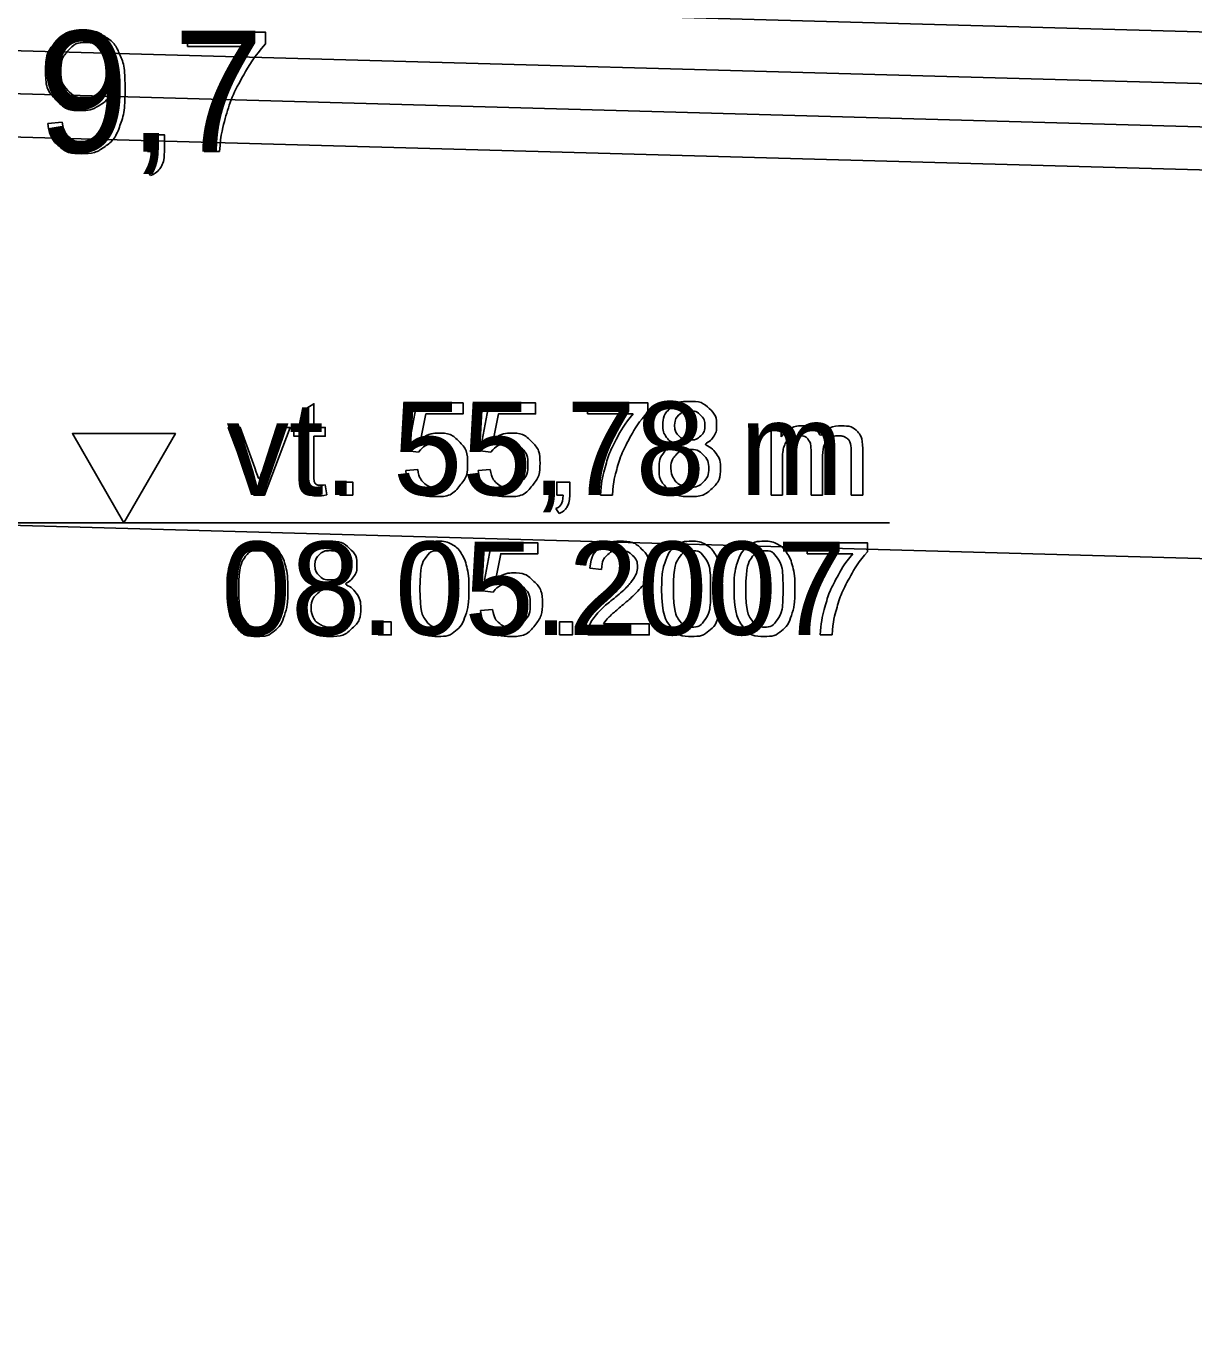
# Model space of a CAD drawing. Extents: x 532503 to 539665, y 6557663 to 6561526.
# Drawn here: x 537932.2 to 537986.3, y 6560240.2 to 6560300.5 of the extents above; entities that cross this region are included whole.
import ezdxf

# ---------------------------------------------------------------- set-up
doc = ezdxf.new("R2010")
doc.units = 0
for name, color, linetype in [('illumineerimisjooned', 7, 'Continuous'), ('PIIR', 7, 'Continuous'), ('Plokid', 7, 'Continuous'), ('Proovid', 7, 'Continuous'), ('Veetase', 7, 'Continuous'), ('VORMISTUS', 7, 'Continuous')]:
    doc.layers.add(name, color=color, linetype=linetype)

msp = doc.modelspace()

# ---------------------------------------------------------------- linework, layer by layer
at = {"layer": 'illumineerimisjooned'}
msp.add_lwpolyline([(537116.811, 6560201.028), (537409.752, 6560249.66), (537680.21, 6560267.062), (537927.175, 6560299.474), (538157.473, 6560293.066), (538426.888, 6560256.246), (538557.083, 6560232.845), (538708.678, 6560211.087)], dxfattribs=at)
at = {"layer": 'PIIR'}
msp.add_lwpolyline([(537114.811, 6560198.669), (537409.981, 6560247.67), (537680.404, 6560265.07), (537927.278, 6560297.47), (538157.309, 6560291.07), (538426.576, 6560254.27), (538556.764, 6560230.87), (538710.678, 6560208.78)], dxfattribs=at)
at = {"layer": 'Plokid'}
for points in [[(537119.211, 6560203.86), (537409.478, 6560252.047), (537679.976, 6560269.452), (537927.052, 6560301.878), (538157.67, 6560295.462), (538427.263, 6560258.617), (538557.466, 6560235.215), (538706.278, 6560213.856)], [(537119.211, 6560197.372), (537410.21, 6560245.681), (537680.599, 6560263.079), (537927.381, 6560295.467), (538157.146, 6560289.074), (538426.264, 6560252.294), (538556.445, 6560228.896), (538710.394, 6560206.8)]]:
    msp.add_lwpolyline(points, dxfattribs=at)
at = {"layer": 'Proovid'}
for points in [[(537939.635, 6560299.536), (537939.635, 6560300.198), (537943.258, 6560300.198), (537943.258, 6560299.662)], [(537942.375, 6560299.536), (537939.635, 6560299.536)], [(537933.168, 6560295.968), (537933.83, 6560296.028)], [(537937.786, 6560294.67), (537937.786, 6560295.451), (537938.568, 6560295.451), (537938.568, 6560294.67)], [(537938.175, 6560294.67), (537937.786, 6560294.67)], [(537941.124, 6560294.67), (537940.416, 6560294.67)], [(537937.932, 6560293.56), (537937.74, 6560293.855)]]:
    msp.add_lwpolyline(points, dxfattribs=at)
for points in [[(537933.83, 6560296.028), (537933.914, 6560295.561), (537934.15, 6560295.35), (537934.387, 6560295.14), (537934.757, 6560295.14), (537935.073, 6560295.14), (537935.313, 6560295.285), (537935.553, 6560295.43), (537935.704, 6560295.673), (537935.856, 6560295.916), (537935.959, 6560296.329), (537936.062, 6560296.741), (537936.062, 6560297.169), (537936.062, 6560297.215), (537936.058, 6560297.307), (537935.852, 6560296.978), (537935.495, 6560296.774), (537935.138, 6560296.57), (537934.722, 6560296.57), (537934.027, 6560296.57), (537933.547, 6560297.074), (537933.066, 6560297.577), (537933.066, 6560298.402), (537933.066, 6560299.253), (537933.568, 6560299.772), (537934.07, 6560300.292), (537934.825, 6560300.292), (537935.371, 6560300.292), (537935.823, 6560299.998), (537936.276, 6560299.704), (537936.51, 6560299.16), (537936.745, 6560298.616), (537936.745, 6560297.585), (537936.745, 6560296.512), (537936.512, 6560295.876), (537936.279, 6560295.241), (537935.819, 6560294.908), (537935.359, 6560294.576), (537934.741, 6560294.576), (537934.084, 6560294.576), (537933.668, 6560294.941), (537933.252, 6560295.306), (537933.168, 6560295.968)], [(537935.981, 6560298.436), (537935.981, 6560299.029), (537935.668, 6560299.376), (537935.354, 6560299.724), (537934.91, 6560299.724), (537934.451, 6560299.724), (537934.112, 6560299.349), (537933.774, 6560298.975), (537933.774, 6560298.379), (537933.774, 6560297.844), (537934.095, 6560297.51), (537934.416, 6560297.176), (537934.891, 6560297.176), (537935.367, 6560297.176), (537935.674, 6560297.51), (537935.981, 6560297.844), (537935.981, 6560298.436)], [(537940.416, 6560294.67), (537940.427, 6560295.331), (537940.675, 6560296.267), (537940.924, 6560297.202), (537941.388, 6560298.071), (537941.852, 6560298.94), (537942.375, 6560299.536)], [(537943.258, 6560299.662), (537942.724, 6560299.093), (537942.199, 6560298.15), (537941.674, 6560297.206), (537941.388, 6560296.209), (537941.182, 6560295.507), (537941.124, 6560294.67)], [(537937.74, 6560293.855), (537937.957, 6560293.951), (537938.06, 6560294.136), (537938.164, 6560294.322), (537938.175, 6560294.67)], [(537938.568, 6560294.67), (537938.568, 6560294.238), (537938.415, 6560293.972), (537938.263, 6560293.706), (537937.932, 6560293.56)]]:
    msp.add_open_spline(points, degree=3, dxfattribs=at)
at = {"layer": 'Veetase'}
msp.add_lwpolyline([(537081.832, 6560175.112), (537114.818, 6560178.67), (537409.981, 6560227.67), (537680.404, 6560245.07), (537927.278, 6560277.47), (538157.309, 6560271.07), (538426.576, 6560234.27), (538783.9, 6560178.27), (538809.139, 6560175.709)], dxfattribs=at)
at = {"layer": 'VORMISTUS'}
msp.add_line((537927.278, 6560277.47), (537972.151, 6560277.47), dxfattribs=at)
for points in [[(537944.962, 6560279.678), (537944.962, 6560281.481), (537944.57, 6560281.481), (537944.57, 6560281.893), (537944.962, 6560281.893), (537944.962, 6560282.668), (537945.492, 6560282.986), (537945.492, 6560281.893), (537946.022, 6560281.893), (537946.022, 6560281.481), (537945.492, 6560281.481), (537945.492, 6560279.647)], [(537950.339, 6560280.74), (537949.842, 6560280.806), (537950.26, 6560283.025), (537952.407, 6560283.025), (537952.407, 6560282.518), (537950.684, 6560282.518), (537950.451, 6560281.359)], [(537953.694, 6560280.74), (537953.197, 6560280.806), (537953.615, 6560283.025), (537955.762, 6560283.025), (537955.762, 6560282.518), (537954.039, 6560282.518), (537953.806, 6560281.359)], [(537958.169, 6560282.515), (537958.169, 6560283.025), (537960.964, 6560283.025), (537960.964, 6560282.612)], [(537960.283, 6560282.515), (537958.169, 6560282.515)], [(537942.71, 6560278.761), (537941.524, 6560281.893), (537942.084, 6560281.893), (537942.755, 6560280.017)], [(537943.152, 6560279.982), (537943.847, 6560281.893), (537944.392, 6560281.893), (537943.208, 6560278.761), (537942.71, 6560278.761)], [(537966.667, 6560278.761), (537966.667, 6560281.893), (537967.141, 6560281.893), (537967.141, 6560281.451)], [(537969.057, 6560280.579), (537969.057, 6560278.761), (537968.527, 6560278.761), (537968.527, 6560280.794)], [(537970.911, 6560280.91), (537970.911, 6560278.761), (537970.381, 6560278.761), (537970.381, 6560280.732)], [(537949.746, 6560279.894), (537950.303, 6560279.94)], [(537953.101, 6560279.894), (537953.658, 6560279.94)], [(537967.197, 6560280.384), (537967.197, 6560278.761), (537966.667, 6560278.761)], [(537946.69, 6560278.761), (537946.69, 6560279.364), (537947.293, 6560279.364), (537947.293, 6560278.761), (537946.69, 6560278.761)], [(537956.743, 6560278.761), (537956.743, 6560279.364), (537957.346, 6560279.364), (537957.346, 6560278.761)], [(537946.022, 6560279.234), (537946.098, 6560278.765)], [(537957.043, 6560278.761), (537956.743, 6560278.761)], [(537959.318, 6560278.761), (537958.771, 6560278.761)], [(537956.855, 6560277.905), (537956.707, 6560278.132)], [(537953.804, 6560274.26), (537953.307, 6560274.326), (537953.725, 6560276.545), (537955.872, 6560276.545), (537955.872, 6560276.038), (537954.149, 6560276.038), (537953.917, 6560274.879)], [(537968.345, 6560276.035), (537968.345, 6560276.545), (537971.14, 6560276.545), (537971.14, 6560276.132)], [(537970.459, 6560276.035), (537968.345, 6560276.035)], [(537958.819, 6560275.314), (537958.272, 6560275.37)], [(537953.212, 6560273.414), (537953.768, 6560273.46)], [(537948.477, 6560272.281), (537948.477, 6560272.884), (537949.079, 6560272.884), (537949.079, 6560272.281), (537948.477, 6560272.281)], [(537956.863, 6560272.281), (537956.863, 6560272.884), (537957.466, 6560272.884), (537957.466, 6560272.281), (537956.863, 6560272.281)], [(537961.028, 6560272.792), (537961.028, 6560272.281), (537958.174, 6560272.281)], [(537958.911, 6560272.792), (537961.028, 6560272.792)], [(537969.494, 6560272.281), (537968.947, 6560272.281)]]:
    msp.add_lwpolyline(points, dxfattribs=at)
msp.add_lwpolyline([(537936.694, 6560281.608), (537939.082, 6560281.608), (537936.694, 6560277.47), (537934.305, 6560281.608)], close=True, dxfattribs=at)
for points in [[(537962.308, 6560281.106), (537961.976, 6560281.226), (537961.816, 6560281.45), (537961.656, 6560281.674), (537961.656, 6560281.986), (537961.656, 6560282.456), (537961.994, 6560282.777), (537962.333, 6560283.098), (537962.895, 6560283.098), (537963.46, 6560283.098), (537963.804, 6560282.77), (537964.148, 6560282.442), (537964.148, 6560281.971), (537964.148, 6560281.671), (537963.99, 6560281.449), (537963.832, 6560281.226), (537963.511, 6560281.106), (537963.91, 6560280.976), (537964.118, 6560280.687), (537964.326, 6560280.398), (537964.326, 6560279.998), (537964.326, 6560279.443), (537963.934, 6560279.066), (537963.543, 6560278.689), (537962.904, 6560278.689), (537962.265, 6560278.689), (537961.873, 6560279.068), (537961.481, 6560279.446), (537961.481, 6560280.012), (537961.481, 6560280.434), (537961.696, 6560280.718), (537961.911, 6560281.003), (537962.308, 6560281.106)], [(537958.771, 6560278.761), (537958.78, 6560279.271), (537958.972, 6560279.993), (537959.163, 6560280.715), (537959.521, 6560281.385), (537959.879, 6560282.055), (537960.283, 6560282.515)], [(537960.964, 6560282.612), (537960.552, 6560282.173), (537960.147, 6560281.445), (537959.742, 6560280.718), (537959.521, 6560279.949), (537959.362, 6560279.407), (537959.318, 6560278.761)], [(537962.202, 6560282.004), (537962.202, 6560281.698), (537962.398, 6560281.504), (537962.593, 6560281.31), (537962.908, 6560281.31), (537963.214, 6560281.31), (537963.408, 6560281.503), (537963.602, 6560281.695), (537963.602, 6560281.975), (537963.602, 6560282.266), (537963.402, 6560282.465), (537963.202, 6560282.663), (537962.902, 6560282.663), (537962.599, 6560282.663), (537962.401, 6560282.469), (537962.202, 6560282.275), (537962.202, 6560282.004)], [(537967.141, 6560281.451), (537967.288, 6560281.681), (537967.533, 6560281.821), (537967.778, 6560281.962), (537968.09, 6560281.962), (537968.438, 6560281.962), (537968.661, 6560281.817), (537968.883, 6560281.672), (537968.975, 6560281.412), (537969.347, 6560281.962), (537969.943, 6560281.962), (537970.409, 6560281.962), (537970.66, 6560281.704), (537970.911, 6560281.446), (537970.911, 6560280.91)], [(537950.451, 6560281.359), (537950.84, 6560281.629), (537951.267, 6560281.629), (537951.833, 6560281.629), (537952.222, 6560281.237), (537952.611, 6560280.845), (537952.611, 6560280.228), (537952.611, 6560279.641), (537952.269, 6560279.214), (537951.853, 6560278.689), (537951.134, 6560278.689), (537950.545, 6560278.689), (537950.172, 6560279.019), (537949.799, 6560279.349), (537949.746, 6560279.894)], [(537950.303, 6560279.94), (537950.364, 6560279.533), (537950.589, 6560279.328), (537950.814, 6560279.123), (537951.134, 6560279.123), (537951.519, 6560279.123), (537951.784, 6560279.413), (537952.048, 6560279.702), (537952.048, 6560280.181), (537952.048, 6560280.636), (537951.794, 6560280.899), (537951.54, 6560281.162), (537951.125, 6560281.162), (537950.867, 6560281.162), (537950.662, 6560281.044), (537950.457, 6560280.927), (537950.339, 6560280.74)], [(537953.806, 6560281.359), (537954.195, 6560281.629), (537954.622, 6560281.629), (537955.188, 6560281.629), (537955.577, 6560281.237), (537955.966, 6560280.845), (537955.966, 6560280.228), (537955.966, 6560279.641), (537955.624, 6560279.214), (537955.208, 6560278.689), (537954.489, 6560278.689), (537953.9, 6560278.689), (537953.527, 6560279.019), (537953.154, 6560279.349), (537953.101, 6560279.894)], [(537953.658, 6560279.94), (537953.72, 6560279.533), (537953.944, 6560279.328), (537954.169, 6560279.123), (537954.489, 6560279.123), (537954.875, 6560279.123), (537955.139, 6560279.413), (537955.403, 6560279.702), (537955.403, 6560280.181), (537955.403, 6560280.636), (537955.149, 6560280.899), (537954.896, 6560281.162), (537954.481, 6560281.162), (537954.223, 6560281.162), (537954.017, 6560281.044), (537953.812, 6560280.927), (537953.694, 6560280.74)], [(537968.527, 6560280.794), (537968.527, 6560281.147), (537968.397, 6560281.324), (537968.267, 6560281.501), (537967.972, 6560281.501), (537967.748, 6560281.501), (537967.558, 6560281.383), (537967.368, 6560281.265), (537967.282, 6560281.038), (537967.197, 6560280.812), (537967.197, 6560280.384)], [(537970.381, 6560280.732), (537970.381, 6560281.05), (537970.329, 6560281.19), (537970.278, 6560281.33), (537970.142, 6560281.415), (537970.006, 6560281.501), (537969.824, 6560281.501), (537969.493, 6560281.501), (537969.275, 6560281.281), (537969.057, 6560281.062), (537969.057, 6560280.579)], [(537962.028, 6560280.008), (537962.028, 6560279.781), (537962.134, 6560279.569), (537962.24, 6560279.356), (537962.452, 6560279.24), (537962.664, 6560279.123), (537962.908, 6560279.123), (537963.288, 6560279.123), (537963.534, 6560279.368), (537963.779, 6560279.613), (537963.779, 6560279.99), (537963.779, 6560280.374), (537963.526, 6560280.625), (537963.273, 6560280.875), (537962.89, 6560280.875), (537962.516, 6560280.875), (537962.272, 6560280.627), (537962.028, 6560280.38), (537962.028, 6560280.008)], [(537942.755, 6560280.017), (537942.864, 6560279.714), (537942.955, 6560279.386), (537943.026, 6560279.634), (537943.152, 6560279.982)], [(537946.098, 6560278.765), (537945.874, 6560278.718), (537945.698, 6560278.718), (537945.409, 6560278.718), (537945.25, 6560278.81), (537945.091, 6560278.901), (537945.027, 6560279.051), (537944.962, 6560279.2), (537944.962, 6560279.678)], [(537945.492, 6560279.647), (537945.492, 6560279.419), (537945.52, 6560279.354), (537945.548, 6560279.289), (537945.611, 6560279.251), (537945.674, 6560279.212), (537945.791, 6560279.212), (537945.879, 6560279.212), (537946.022, 6560279.234)], [(537956.707, 6560278.132), (537956.875, 6560278.206), (537956.954, 6560278.349), (537957.034, 6560278.493), (537957.043, 6560278.761)], [(537957.346, 6560278.761), (537957.346, 6560278.428), (537957.228, 6560278.223), (537957.111, 6560278.017), (537956.855, 6560277.905)], [(537941.47, 6560274.412), (537941.47, 6560275.178), (537941.627, 6560275.645), (537941.785, 6560276.113), (537942.096, 6560276.365), (537942.406, 6560276.618), (537942.878, 6560276.618), (537943.225, 6560276.618), (537943.488, 6560276.478), (537943.751, 6560276.338), (537943.921, 6560276.074), (537944.091, 6560275.811), (537944.188, 6560275.432), (537944.285, 6560275.054), (537944.285, 6560274.412), (537944.285, 6560273.652), (537944.129, 6560273.184), (537943.973, 6560272.717), (537943.662, 6560272.463), (537943.352, 6560272.209), (537942.878, 6560272.209), (537942.253, 6560272.209), (537941.897, 6560272.655), (537941.47, 6560273.195), (537941.47, 6560274.412)], [(537945.645, 6560274.626), (537945.313, 6560274.746), (537945.153, 6560274.97), (537944.993, 6560275.194), (537944.993, 6560275.506), (537944.993, 6560275.976), (537945.331, 6560276.297), (537945.67, 6560276.618), (537946.232, 6560276.618), (537946.797, 6560276.618), (537947.141, 6560276.29), (537947.486, 6560275.962), (537947.486, 6560275.491), (537947.486, 6560275.191), (537947.328, 6560274.969), (537947.17, 6560274.746), (537946.848, 6560274.626), (537947.247, 6560274.496), (537947.455, 6560274.207), (537947.663, 6560273.918), (537947.663, 6560273.518), (537947.663, 6560272.963), (537947.272, 6560272.586), (537946.88, 6560272.209), (537946.241, 6560272.209), (537945.602, 6560272.209), (537945.21, 6560272.588), (537944.819, 6560272.966), (537944.819, 6560273.532), (537944.819, 6560273.954), (537945.033, 6560274.238), (537945.248, 6560274.523), (537945.645, 6560274.626)], [(537949.856, 6560274.412), (537949.856, 6560275.178), (537950.014, 6560275.645), (537950.171, 6560276.113), (537950.482, 6560276.365), (537950.793, 6560276.618), (537951.264, 6560276.618), (537951.611, 6560276.618), (537951.874, 6560276.478), (537952.137, 6560276.338), (537952.307, 6560276.074), (537952.477, 6560275.811), (537952.574, 6560275.432), (537952.672, 6560275.054), (537952.672, 6560274.412), (537952.672, 6560273.652), (537952.516, 6560273.184), (537952.359, 6560272.717), (537952.049, 6560272.463), (537951.738, 6560272.209), (537951.264, 6560272.209), (537950.64, 6560272.209), (537950.283, 6560272.655), (537949.856, 6560273.195), (537949.856, 6560274.412)], [(537958.272, 6560275.37), (537958.328, 6560275.979), (537958.694, 6560276.298), (537959.059, 6560276.618), (537959.675, 6560276.618), (537960.297, 6560276.618), (537960.659, 6560276.273), (537961.022, 6560275.929), (537961.022, 6560275.419), (537961.022, 6560275.16), (537960.916, 6560274.91), (537960.81, 6560274.659), (537960.564, 6560274.382), (537960.318, 6560274.106), (537959.748, 6560273.622), (537959.27, 6560273.222), (537959.135, 6560273.079), (537958.999, 6560272.936), (537958.911, 6560272.792)], [(537961.598, 6560274.412), (537961.598, 6560275.178), (537961.756, 6560275.645), (537961.913, 6560276.113), (537962.224, 6560276.365), (537962.535, 6560276.618), (537963.006, 6560276.618), (537963.353, 6560276.618), (537963.616, 6560276.478), (537963.879, 6560276.338), (537964.049, 6560276.074), (537964.219, 6560275.811), (537964.316, 6560275.432), (537964.413, 6560275.054), (537964.413, 6560274.412), (537964.413, 6560273.652), (537964.257, 6560273.184), (537964.101, 6560272.717), (537963.79, 6560272.463), (537963.48, 6560272.209), (537963.006, 6560272.209), (537962.381, 6560272.209), (537962.025, 6560272.655), (537961.598, 6560273.195), (537961.598, 6560274.412)], [(537964.953, 6560274.412), (537964.953, 6560275.178), (537965.111, 6560275.645), (537965.268, 6560276.113), (537965.579, 6560276.365), (537965.89, 6560276.618), (537966.361, 6560276.618), (537966.708, 6560276.618), (537966.971, 6560276.478), (537967.234, 6560276.338), (537967.404, 6560276.074), (537967.574, 6560275.811), (537967.671, 6560275.432), (537967.769, 6560275.054), (537967.769, 6560274.412), (537967.769, 6560273.652), (537967.612, 6560273.184), (537967.456, 6560272.717), (537967.146, 6560272.463), (537966.835, 6560272.209), (537966.361, 6560272.209), (537965.737, 6560272.209), (537965.38, 6560272.655), (537964.953, 6560273.195), (537964.953, 6560274.412)], [(537942.016, 6560274.412), (537942.016, 6560273.346), (537942.265, 6560272.995), (537942.513, 6560272.643), (537942.878, 6560272.643), (537943.242, 6560272.643), (537943.49, 6560272.996), (537943.739, 6560273.349), (537943.739, 6560274.412), (537943.739, 6560275.478), (537943.491, 6560275.829), (537943.243, 6560276.18), (537942.872, 6560276.18), (537942.507, 6560276.18), (537942.289, 6560275.87), (537942.016, 6560275.475), (537942.016, 6560274.412)], [(537945.54, 6560275.524), (537945.54, 6560275.218), (537945.735, 6560275.024), (537945.93, 6560274.83), (537946.245, 6560274.83), (537946.551, 6560274.83), (537946.745, 6560275.023), (537946.939, 6560275.215), (537946.939, 6560275.495), (537946.939, 6560275.786), (537946.739, 6560275.985), (537946.54, 6560276.183), (537946.239, 6560276.183), (537945.936, 6560276.183), (537945.738, 6560275.989), (537945.54, 6560275.795), (537945.54, 6560275.524)], [(537950.403, 6560274.412), (537950.403, 6560273.346), (537950.651, 6560272.995), (537950.9, 6560272.643), (537951.264, 6560272.643), (537951.628, 6560272.643), (537951.877, 6560272.996), (537952.125, 6560273.349), (537952.125, 6560274.412), (537952.125, 6560275.478), (537951.877, 6560275.829), (537951.629, 6560276.18), (537951.258, 6560276.18), (537950.894, 6560276.18), (537950.675, 6560275.87), (537950.403, 6560275.475), (537950.403, 6560274.412)], [(537958.174, 6560272.281), (537958.168, 6560272.473), (537958.236, 6560272.65), (537958.345, 6560272.942), (537958.585, 6560273.225), (537958.826, 6560273.508), (537959.279, 6560273.878), (537959.982, 6560274.456), (537960.229, 6560274.793), (537960.475, 6560275.131), (537960.475, 6560275.432), (537960.475, 6560275.747), (537960.25, 6560275.963), (537960.025, 6560276.18), (537959.663, 6560276.18), (537959.281, 6560276.18), (537959.051, 6560275.95), (537958.822, 6560275.72), (537958.819, 6560275.314)], [(537962.145, 6560274.412), (537962.145, 6560273.346), (537962.393, 6560272.995), (537962.641, 6560272.643), (537963.006, 6560272.643), (537963.37, 6560272.643), (537963.618, 6560272.996), (537963.867, 6560273.349), (537963.867, 6560274.412), (537963.867, 6560275.478), (537963.619, 6560275.829), (537963.371, 6560276.18), (537963, 6560276.18), (537962.635, 6560276.18), (537962.417, 6560275.87), (537962.145, 6560275.475), (537962.145, 6560274.412)], [(537965.5, 6560274.412), (537965.5, 6560273.346), (537965.748, 6560272.995), (537965.997, 6560272.643), (537966.361, 6560272.643), (537966.725, 6560272.643), (537966.974, 6560272.996), (537967.222, 6560273.349), (537967.222, 6560274.412), (537967.222, 6560275.478), (537966.974, 6560275.829), (537966.726, 6560276.18), (537966.355, 6560276.18), (537965.991, 6560276.18), (537965.772, 6560275.87), (537965.5, 6560275.475), (537965.5, 6560274.412)], [(537968.947, 6560272.281), (537968.956, 6560272.791), (537969.148, 6560273.513), (537969.339, 6560274.235), (537969.697, 6560274.905), (537970.055, 6560275.575), (537970.459, 6560276.035)], [(537971.14, 6560276.132), (537970.728, 6560275.693), (537970.323, 6560274.965), (537969.918, 6560274.238), (537969.697, 6560273.469), (537969.538, 6560272.927), (537969.494, 6560272.281)], [(537953.917, 6560274.879), (537954.305, 6560275.149), (537954.733, 6560275.149), (537955.298, 6560275.149), (537955.687, 6560274.757), (537956.076, 6560274.365), (537956.076, 6560273.748), (537956.076, 6560273.161), (537955.734, 6560272.734), (537955.319, 6560272.209), (537954.6, 6560272.209), (537954.01, 6560272.209), (537953.637, 6560272.539), (537953.265, 6560272.869), (537953.212, 6560273.414)], [(537953.768, 6560273.46), (537953.83, 6560273.053), (537954.055, 6560272.848), (537954.279, 6560272.643), (537954.599, 6560272.643), (537954.985, 6560272.643), (537955.249, 6560272.933), (537955.513, 6560273.222), (537955.513, 6560273.701), (537955.513, 6560274.156), (537955.26, 6560274.419), (537955.006, 6560274.682), (537954.591, 6560274.682), (537954.333, 6560274.682), (537954.128, 6560274.564), (537953.922, 6560274.447), (537953.804, 6560274.26)], [(537945.365, 6560273.528), (537945.365, 6560273.301), (537945.471, 6560273.089), (537945.578, 6560272.876), (537945.79, 6560272.76), (537946.002, 6560272.643), (537946.245, 6560272.643), (537946.626, 6560272.643), (537946.871, 6560272.888), (537947.117, 6560273.133), (537947.117, 6560273.51), (537947.117, 6560273.894), (537946.864, 6560274.145), (537946.611, 6560274.395), (537946.228, 6560274.395), (537945.853, 6560274.395), (537945.609, 6560274.147), (537945.365, 6560273.9), (537945.365, 6560273.528)]]:
    msp.add_open_spline(points, degree=3, dxfattribs=at)

# ---------------------------------------------------------------- texts
at = {"layer": 'Proovid'}
msp.add_text('9,7', height=5.6, dxfattribs=at).set_placement((537932.741, 6560294.67))
at = {"layer": 'VORMISTUS'}
for s, p in [('vt. 55,78 m', (537941.448, 6560278.761)), ('08.05.2007', (537941.22, 6560272.281))]:
    msp.add_text(s, height=4.32, dxfattribs=at).set_placement(p)

doc.saveas('drawing.dxf')
